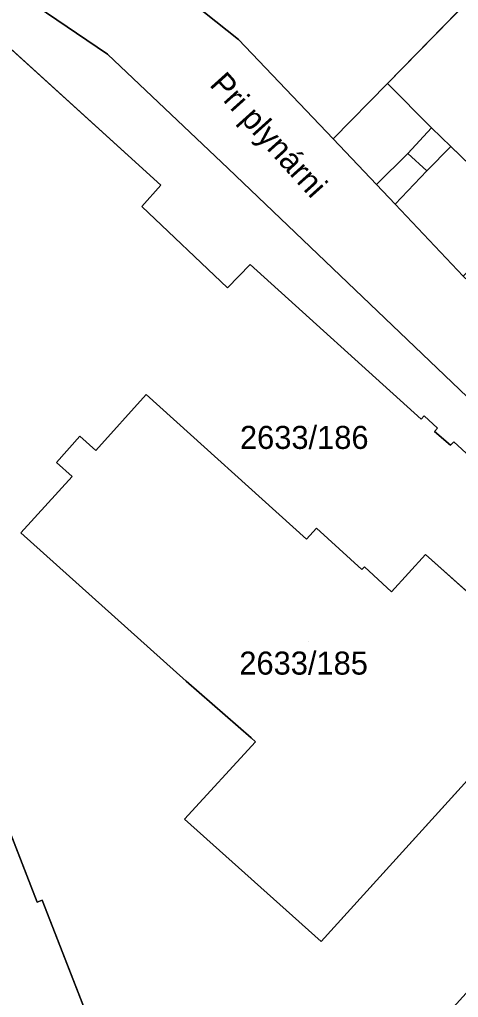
# Model space of a CAD drawing. Extents: x -263423 to -261326, y -1240067 to -1237864.
# Drawn here: x -261798.6 to -261760.6, y -1239672.9 to -1239587.9 of the extents above; entities that cross this region are included whole.
import ezdxf

# ---------------------------------------------------------------- set-up
doc = ezdxf.new("R2010")
doc.units = 0
for name, color, linetype in [('body_kn', 7, 'Continuous'), ('kladpar_druhypozemkov', 7, 'Continuous'), ('kladpar_hranice', 7, 'Continuous'), ('kladpar_parcelnecisla', 7, 'Continuous'), ('kladpar_plochy', 7, 'Continuous'), ('popisy', 7, 'Continuous'), ('zappar_hrandruhpozemk', 7, 'Continuous')]:
    doc.layers.add(name, color=color, linetype=linetype)

msp = doc.modelspace()

# ---------------------------------------------------------------- linework, layer by layer
at = {"layer": 'body_kn'}
for p, q in [((-261779.64, -1239589.67), (-261779.64, -1239589.67)), ((-261790.98, -1239590.93), (-261790.98, -1239590.93)), ((-261766.72, -1239593.48), (-261766.72, -1239593.48)), ((-261766.72, -1239593.48), (-261766.72, -1239593.48)), ((-261762.88, -1239597.33), (-261762.88, -1239597.33)), ((-261762.88, -1239597.33), (-261762.88, -1239597.33)), ((-261771.43, -1239598.3), (-261771.43, -1239598.3)), ((-261761.22, -1239598.96), (-261761.22, -1239598.96)), ((-261764.95, -1239599.57), (-261764.95, -1239599.57)), ((-261764.95, -1239599.57), (-261764.95, -1239599.57)), ((-261780.54, -1239600.88), (-261780.54, -1239600.88)), ((-261763.29, -1239601.08), (-261763.29, -1239601.08)), ((-261763.29, -1239601.08), (-261763.29, -1239601.08)), ((-261786.36, -1239602.33), (-261786.36, -1239602.33)), ((-261767.65, -1239602.27), (-261767.65, -1239602.27)), ((-261788.01, -1239604.18), (-261788.01, -1239604.18)), ((-261766.05, -1239603.98), (-261766.05, -1239603.98)), ((-261778.62, -1239609.21), (-261778.62, -1239609.21)), ((-261780.58, -1239611.24), (-261780.58, -1239611.24)), ((-261780.58, -1239611.24), (-261780.58, -1239611.24)), ((-261787.64, -1239620.5), (-261787.64, -1239620.5)), ((-261763.78, -1239622.63), (-261763.78, -1239622.63)), ((-261763.52, -1239622.35), (-261763.52, -1239622.35)), ((-261762.63, -1239623.71), (-261762.63, -1239623.71)), ((-261762.37, -1239623.41), (-261762.37, -1239623.41)), ((-261793.38, -1239624.12), (-261793.38, -1239624.12)), ((-261760.96, -1239624.6), (-261760.96, -1239624.6)), ((-261792, -1239625.36), (-261792, -1239625.36)), ((-261761.23, -1239624.89), (-261761.23, -1239624.89)), ((-261795.43, -1239626.4), (-261795.43, -1239626.4)), ((-261794.07, -1239627.62), (-261794.07, -1239627.62)), ((-261772.87, -1239632.1), (-261772.87, -1239632.1)), ((-261798.5, -1239632.52), (-261798.5, -1239632.52)), ((-261773.73, -1239633.07), (-261773.73, -1239633.07)), ((-261763.4, -1239634.4), (-261763.4, -1239634.4)), ((-261768.93, -1239635.7), (-261768.93, -1239635.7)), ((-261768.7, -1239635.45), (-261768.7, -1239635.45)), ((-261766.37, -1239637.62), (-261766.37, -1239637.62)), ((-261766.37, -1239637.62), (-261766.37, -1239637.62)), ((-261784.17, -1239645.4), (-261784.17, -1239645.4)), ((-261778.54, -1239650.31), (-261778.54, -1239650.31)), ((-261778.17, -1239650.65), (-261778.17, -1239650.65)), ((-261784.32, -1239657.38), (-261784.32, -1239657.38)), ((-261797.1, -1239664.57), (-261797.1, -1239664.57)), ((-261796.66, -1239664.42), (-261796.66, -1239664.42)), ((-261772.47, -1239668.01), (-261772.47, -1239668.01))]:
    msp.add_line(p, q, dxfattribs=at)
at = {"layer": 'kladpar_druhypozemkov'}
for p, q in [((-261773.52, -1239623.32), (-261773.52, -1239623.32)), ((-261773.52, -1239641.92), (-261773.52, -1239641.92))]:
    msp.add_line(p, q, dxfattribs=at)
at = {"layer": 'kladpar_hranice'}
msp.add_line((-261788.01, -1239604.18), (-261780.58, -1239611.24), dxfattribs=at)
for points in [[(-261722.62, -1239522.75), (-261720.35, -1239521.33), (-261700.45, -1239553), (-261704.3, -1239555.39), (-261735.32, -1239575.23), (-261731.27, -1239580.47), (-261738.68, -1239588.11), (-261740.82, -1239590.17), (-261755.13, -1239605.07), (-261760.15, -1239610.22), (-261766.05, -1239603.98), (-261767.65, -1239602.27), (-261771.43, -1239598.3), (-261779.64, -1239589.67), (-261791.27, -1239580.36), (-261769.12, -1239562.52), (-261774.21, -1239554.04), (-261745.7, -1239536.84)], [(-261822.45, -1239581.75), (-261818.37, -1239572.37), (-261801.98, -1239588.13), (-261811.58, -1239598.9), (-261811.7, -1239599.02), (-261817.9, -1239605.99), (-261819.25, -1239607.51), (-261797.1, -1239664.57), (-261796.66, -1239664.42), (-261787.26, -1239688.55), (-261777.11, -1239691.79)], [(-261818.37, -1239572.37), (-261790.98, -1239590.93), (-261780.54, -1239600.88), (-261757.87, -1239622.54), (-261743.58, -1239636.04), (-261743.46, -1239636.15), (-261744.4, -1239637.2), (-261728, -1239653.1), (-261728.89, -1239658.6)], [(-261791.27, -1239580.36), (-261779.64, -1239589.67), (-261771.43, -1239598.3), (-261767.65, -1239602.27), (-261766.05, -1239603.98), (-261760.15, -1239610.22), (-261749.33, -1239620.41), (-261740.43, -1239629.23), (-261738.7, -1239631.19), (-261736.07, -1239633.96), (-261728.76, -1239635.41), (-261711.83, -1239637.48), (-261717.5, -1239645), (-261720.04, -1239645.84), (-261722.68, -1239646.72), (-261723.8, -1239647.1), (-261740.2, -1239632.5), (-261741.33, -1239633.76), (-261743.46, -1239636.15), (-261743.58, -1239636.04), (-261757.87, -1239622.54), (-261780.54, -1239600.88), (-261790.98, -1239590.93), (-261818.37, -1239572.37)], [(-261746.19, -1239572.47), (-261766.72, -1239593.48), (-261762.88, -1239597.33), (-261764.95, -1239599.57), (-261763.29, -1239601.08), (-261761.22, -1239598.96), (-261757.12, -1239602.93), (-261736.52, -1239581.54), (-261746.19, -1239572.47)], [(-261746.19, -1239572.47), (-261736.52, -1239581.54), (-261757.12, -1239602.93), (-261761.22, -1239598.96), (-261763.29, -1239601.08), (-261764.95, -1239599.57), (-261762.88, -1239597.33), (-261766.72, -1239593.48), (-261746.19, -1239572.47)], [(-261801.98, -1239588.13), (-261786.36, -1239602.33), (-261788.01, -1239604.18)], [(-261728.89, -1239658.6), (-261749.82, -1239683.61), (-261773.05, -1239711.54), (-261776.65, -1239715.8), (-261783.31, -1239698.7), (-261777.11, -1239691.79), (-261766.57, -1239679.88), (-261738.07, -1239648.27), (-261758.43, -1239629.5), (-261757.4, -1239628.4), (-261759.79, -1239626.16), (-261759.54, -1239625.9), (-261760.96, -1239624.6), (-261761.23, -1239624.89), (-261762.63, -1239623.71), (-261762.37, -1239623.41), (-261763.52, -1239622.35), (-261763.78, -1239622.63), (-261778.62, -1239609.21), (-261780.58, -1239611.24), (-261788.01, -1239604.18), (-261786.36, -1239602.33), (-261801.98, -1239588.13)], [(-261780.58, -1239611.24), (-261778.62, -1239609.21), (-261763.78, -1239622.63), (-261763.52, -1239622.35), (-261762.37, -1239623.41), (-261762.63, -1239623.71), (-261761.23, -1239624.89), (-261760.96, -1239624.6), (-261759.54, -1239625.9), (-261759.79, -1239626.16), (-261757.4, -1239628.4), (-261758.43, -1239629.5), (-261738.07, -1239648.27), (-261766.57, -1239679.88), (-261777.11, -1239691.79), (-261787.26, -1239688.55), (-261796.66, -1239664.42), (-261797.1, -1239664.57), (-261819.25, -1239607.51)], [(-261754.69, -1239648.38), (-261754.06, -1239648.95), (-261752.17, -1239646.89), (-261752.82, -1239646.29), (-261751.62, -1239644.96), (-261763.4, -1239634.4), (-261766.37, -1239637.62), (-261768.7, -1239635.45), (-261768.93, -1239635.7), (-261772.87, -1239632.1), (-261773.73, -1239633.07), (-261787.64, -1239620.5), (-261792, -1239625.36), (-261793.38, -1239624.12), (-261795.43, -1239626.4), (-261794.07, -1239627.62), (-261798.5, -1239632.52), (-261784.17, -1239645.4), (-261778.54, -1239650.31), (-261778.17, -1239650.65), (-261784.32, -1239657.38), (-261772.47, -1239668.01), (-261754.69, -1239648.38)], [(-261766.37, -1239637.62), (-261763.4, -1239634.4), (-261751.62, -1239644.96), (-261752.82, -1239646.29), (-261752.17, -1239646.89), (-261754.06, -1239648.95), (-261754.69, -1239648.38), (-261772.47, -1239668.01), (-261784.32, -1239657.38), (-261778.17, -1239650.65), (-261778.54, -1239650.31), (-261784.17, -1239645.4), (-261798.5, -1239632.52), (-261794.07, -1239627.62), (-261795.43, -1239626.4), (-261793.38, -1239624.12), (-261792, -1239625.36), (-261787.64, -1239620.5), (-261773.73, -1239633.07), (-261772.87, -1239632.1), (-261768.93, -1239635.7), (-261768.7, -1239635.45), (-261766.37, -1239637.62)]]:
    msp.add_lwpolyline(points, dxfattribs=at)
at = {"layer": 'kladpar_plochy'}
for p, q in [((-261746.19, -1239572.47), (-261766.72, -1239593.48)), ((-261779.64, -1239589.67), (-261791.27, -1239580.36)), ((-261801.98, -1239588.13), (-261786.36, -1239602.33)), ((-261771.43, -1239598.3), (-261779.64, -1239589.67)), ((-261766.72, -1239593.48), (-261762.88, -1239597.33)), ((-261762.88, -1239597.33), (-261764.95, -1239599.57)), ((-261767.65, -1239602.27), (-261771.43, -1239598.3)), ((-261763.29, -1239601.08), (-261761.22, -1239598.96)), ((-261761.22, -1239598.96), (-261757.12, -1239602.93)), ((-261764.95, -1239599.57), (-261763.29, -1239601.08)), ((-261786.36, -1239602.33), (-261788.01, -1239604.18)), ((-261766.05, -1239603.98), (-261767.65, -1239602.27)), ((-261788.01, -1239604.18), (-261780.58, -1239611.24)), ((-261760.15, -1239610.22), (-261766.05, -1239603.98)), ((-261797.1, -1239664.57), (-261819.25, -1239607.51)), ((-261819.25, -1239607.51), (-261797.1, -1239664.57)), ((-261780.58, -1239611.24), (-261778.62, -1239609.21)), ((-261778.62, -1239609.21), (-261763.78, -1239622.63)), ((-261787.64, -1239620.5), (-261792, -1239625.36)), ((-261773.73, -1239633.07), (-261787.64, -1239620.5)), ((-261763.78, -1239622.63), (-261763.52, -1239622.35)), ((-261763.52, -1239622.35), (-261762.37, -1239623.41)), ((-261762.37, -1239623.41), (-261762.63, -1239623.71)), ((-261762.63, -1239623.71), (-261761.23, -1239624.89)), ((-261793.38, -1239624.12), (-261795.43, -1239626.4)), ((-261792, -1239625.36), (-261793.38, -1239624.12)), ((-261761.23, -1239624.89), (-261760.96, -1239624.6)), ((-261760.96, -1239624.6), (-261759.54, -1239625.9)), ((-261795.43, -1239626.4), (-261794.07, -1239627.62)), ((-261794.07, -1239627.62), (-261798.5, -1239632.52)), ((-261772.87, -1239632.1), (-261773.73, -1239633.07)), ((-261768.93, -1239635.7), (-261772.87, -1239632.1)), ((-261798.5, -1239632.52), (-261784.17, -1239645.4)), ((-261763.4, -1239634.4), (-261766.37, -1239637.62)), ((-261751.62, -1239644.96), (-261763.4, -1239634.4)), ((-261768.7, -1239635.45), (-261768.93, -1239635.7)), ((-261766.37, -1239637.62), (-261768.7, -1239635.45)), ((-261784.17, -1239645.4), (-261778.54, -1239650.31)), ((-261772.47, -1239668.01), (-261754.69, -1239648.38)), ((-261778.17, -1239650.65), (-261784.32, -1239657.38)), ((-261778.54, -1239650.31), (-261778.17, -1239650.65)), ((-261784.32, -1239657.38), (-261772.47, -1239668.01)), ((-261796.66, -1239664.42), (-261797.1, -1239664.57)), ((-261797.1, -1239664.57), (-261796.66, -1239664.42)), ((-261787.26, -1239688.55), (-261796.66, -1239664.42)), ((-261796.66, -1239664.42), (-261787.26, -1239688.55))]:
    msp.add_line(p, q, dxfattribs=at)
for points in [[(-261818.37, -1239572.37), (-261790.98, -1239590.93), (-261780.54, -1239600.88), (-261757.87, -1239622.54), (-261743.58, -1239636.04), (-261743.46, -1239636.15), (-261744.4, -1239637.2), (-261728, -1239653.1), (-261728.89, -1239658.6), (-261749.82, -1239683.61)], [(-261791.27, -1239580.36), (-261779.64, -1239589.67), (-261771.43, -1239598.3), (-261767.65, -1239602.27), (-261766.05, -1239603.98), (-261760.15, -1239610.22), (-261749.33, -1239620.41), (-261740.43, -1239629.23), (-261738.7, -1239631.19), (-261736.07, -1239633.96), (-261728.76, -1239635.41), (-261711.83, -1239637.48), (-261717.5, -1239645), (-261720.04, -1239645.84), (-261722.68, -1239646.72), (-261723.8, -1239647.1), (-261740.2, -1239632.5), (-261741.33, -1239633.76), (-261743.46, -1239636.15), (-261743.58, -1239636.04), (-261757.87, -1239622.54), (-261780.54, -1239600.88), (-261790.98, -1239590.93), (-261818.37, -1239572.37)], [(-261766.57, -1239679.88), (-261738.07, -1239648.27), (-261758.43, -1239629.5), (-261757.4, -1239628.4), (-261759.79, -1239626.16), (-261759.54, -1239625.9), (-261760.96, -1239624.6), (-261761.23, -1239624.89), (-261762.63, -1239623.71), (-261762.37, -1239623.41), (-261763.52, -1239622.35), (-261763.78, -1239622.63), (-261778.62, -1239609.21), (-261780.58, -1239611.24), (-261788.01, -1239604.18), (-261786.36, -1239602.33), (-261801.98, -1239588.13)]]:
    msp.add_lwpolyline(points, dxfattribs=at)
for points in [[(-261746.19, -1239572.47), (-261736.52, -1239581.54), (-261757.12, -1239602.93), (-261761.22, -1239598.96), (-261763.29, -1239601.08), (-261764.95, -1239599.57), (-261762.88, -1239597.33), (-261766.72, -1239593.48)], [(-261766.37, -1239637.62), (-261763.4, -1239634.4), (-261751.62, -1239644.96), (-261752.82, -1239646.29), (-261752.17, -1239646.89), (-261754.06, -1239648.95), (-261754.69, -1239648.38), (-261772.47, -1239668.01), (-261784.32, -1239657.38), (-261778.17, -1239650.65), (-261778.54, -1239650.31), (-261784.17, -1239645.4), (-261798.5, -1239632.52), (-261794.07, -1239627.62), (-261795.43, -1239626.4), (-261793.38, -1239624.12), (-261792, -1239625.36), (-261787.64, -1239620.5), (-261773.73, -1239633.07), (-261772.87, -1239632.1), (-261768.93, -1239635.7), (-261768.7, -1239635.45)]]:
    msp.add_lwpolyline(points, close=True, dxfattribs=at)
at = {"layer": 'zappar_hrandruhpozemk'}
for p, q in [((-261766.72, -1239593.48), (-261771.43, -1239598.3)), ((-261762.88, -1239597.33), (-261761.22, -1239598.96)), ((-261764.95, -1239599.57), (-261767.65, -1239602.27)), ((-261763.29, -1239601.08), (-261766.05, -1239603.98))]:
    msp.add_line(p, q, dxfattribs=at)

# ---------------------------------------------------------------- texts
at = {"layer": 'kladpar_parcelnecisla'}
for s, p in [('2633/186', (-261779.505, -1239625.22)), ('2633/185', (-261779.56, -1239644.82))]:
    msp.add_text(s, height=2, dxfattribs=at).set_placement(p)
at = {"layer": 'popisy'}
msp.add_text('Pri plynárni', height=2, rotation=312, dxfattribs=at).set_placement((-261782.223, -1239593.635))

doc.saveas('drawing.dxf')
